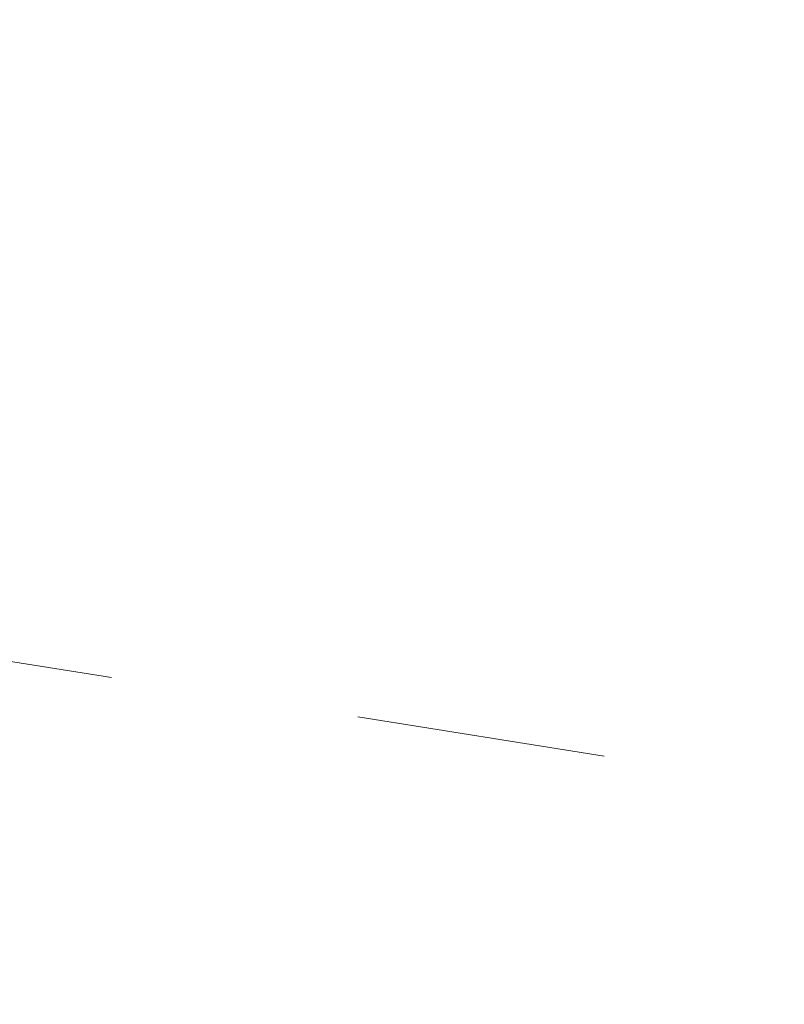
# Model space of a CAD drawing. Header units: metres. Extents: x 173015 to 189682, y 346605 to 348504.
# Tile 311 of 656: x 184816.37 to 184820.21, y 347222.49 to 347227.43. Entities that reach past the tile are written whole.
import ezdxf
from ezdxf.enums import TextEntityAlignment as Align

# ---------------------------------------------------------------- set-up
doc = ezdxf.new("R2010")
doc.units = ezdxf.units.M
doc.linetypes.add('XX-CENTER', pattern=[8, 5, -1, 1, -1])
doc.layers.add('X-XX-AL-VERWIJZING-HEDELSCHEWAARD', color=7, linetype='Continuous', lineweight=25)
doc.layers.add('X-XX-AL-VERWIJZING_DOORSNEDE-G', color=7, linetype='XX-CENTER', lineweight=18)
doc.styles.add('NLCS-ISO-M1000-T25', font='NLCS-ISO.ttf', dxfattribs={"height": 2.5})

# ---------------------------------------------------------------- blocks, each defined once
blk = doc.blocks.new('*U149')
at = {"layer": 'X-XX-AL-VERWIJZING_DOORSNEDE-G'}
blk.add_line((-84.3061, 16.1875), (2.8556, -0.5483), dxfattribs=at)
at = {"style": 'NLCS-ISO-M1000-T25'}
for tag, p in [('NUMMER2', (-84.4946, 15.2054)), ('NUMMER1', (2.667, -1.5304))]:
    blk.add_attdef(tag, text='', height=2.5, rotation=169.131, dxfattribs=at).set_placement(p, align=Align.BOTTOM_CENTER)

msp = doc.modelspace()

# ---------------------------------------------------------------- block references
at = {"layer": 'X-XX-AL-VERWIJZING-HEDELSCHEWAARD', "xscale": 1.249999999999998, "yscale": 1.249999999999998, "zscale": 1.249999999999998, "rotation": 181.808455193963}
msp.add_blockref('*U149', (184799.7423, 347226.8536), dxfattribs=at)

doc.saveas('drawing.dxf')
